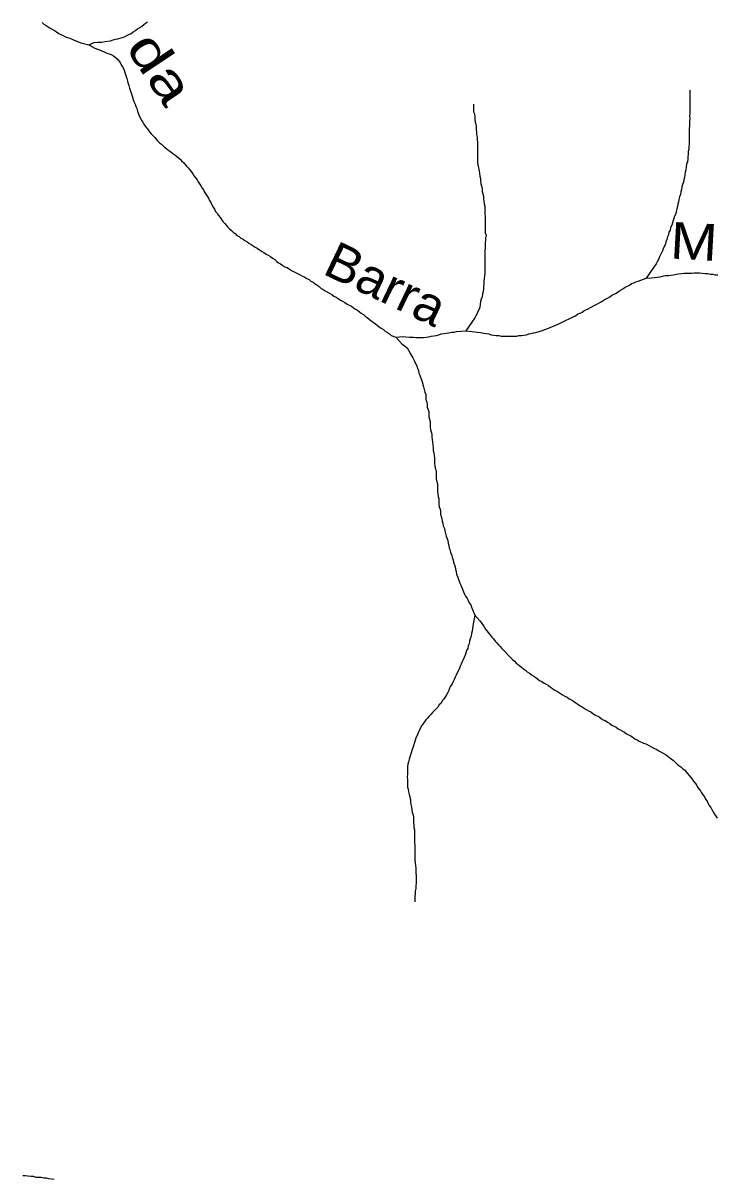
# Model space of a CAD drawing. Extents: x 652.3 to 678, y 7316.9 to 7344.9.
# Drawn here: x 654.427 to 655.938, y 7322.592 to 7325.114 of the extents above; entities that cross this region are included whole.
import ezdxf
from ezdxf.enums import TextEntityAlignment as Align

# ---------------------------------------------------------------- set-up
doc = ezdxf.new("R2010")
doc.units = 0
doc.header["$LTSCALE"] = 0.032
doc.layers.add('61', color=7, linetype='Continuous')
doc.layers.add('7', color=7, linetype='Continuous', lineweight=25)

msp = doc.modelspace()

# ---------------------------------------------------------------- linework, layer by layer
at = {"layer": '7'}
for points in [[(654.4684, 7325.115), (654.4723, 7325.111), (654.4771, 7325.1086), (654.4819, 7325.1054), (654.4859, 7325.1022), (654.4954, 7325.0975), (654.5002, 7325.0943), (654.505, 7325.0911), (654.5097, 7325.0887), (654.5145, 7325.0863), (654.5193, 7325.0839), (654.5241, 7325.0824), (654.5288, 7325.0808), (654.5384, 7325.076), (654.5479, 7325.0728), (654.5527, 7325.0704), (654.5702, 7325.0664)], [(654.5702, 7325.0664), (654.5821, 7325.0712), (654.5901, 7325.072), (654.5981, 7325.072), (654.606, 7325.0736), (654.6116, 7325.0744), (654.6179, 7325.0752), (654.6235, 7325.0768), (654.6283, 7325.0784), (654.6339, 7325.0792), (654.6434, 7325.0824), (654.6482, 7325.0839), (654.653, 7325.0863), (654.6577, 7325.0887), (654.6625, 7325.0911), (654.6673, 7325.0943), (654.6721, 7325.0975), (654.6768, 7325.1007), (654.6816, 7325.1038), (654.6864, 7325.107), (654.6904, 7325.1102), (654.6943, 7325.1134), (654.6983, 7325.1166)], [(654.5702, 7325.0664), (654.5821, 7325.0593), (654.5869, 7325.0577), (654.5941, 7325.0553), (654.6052, 7325.0505), (654.61, 7325.0481), (654.6148, 7325.0465), (654.6195, 7325.045), (654.6243, 7325.0418), (654.6323, 7325.0354), (654.6386, 7325.0275), (654.641, 7325.0227), (654.6442, 7325.0179), (654.6466, 7325.0131), (654.6498, 7325.0036), (654.653, 7324.9924), (654.6546, 7324.9869), (654.6561, 7324.9821), (654.6577, 7324.9773), (654.6593, 7324.9718), (654.6609, 7324.967), (654.6625, 7324.9614), (654.6641, 7324.9566), (654.6689, 7324.9423), (654.6713, 7324.9367), (654.6729, 7324.932), (654.6752, 7324.9272), (654.6768, 7324.9216), (654.6784, 7324.9169), (654.68, 7324.9121), (654.6848, 7324.9025), (654.688, 7324.8978), (654.6904, 7324.893), (654.6935, 7324.889), (654.6999, 7324.881), (654.7031, 7324.8763), (654.7063, 7324.8723), (654.7142, 7324.8643), (654.7206, 7324.8564), (654.7246, 7324.8524), (654.7293, 7324.8492), (654.7333, 7324.8452), (654.7373, 7324.8421), (654.7413, 7324.8389), (654.7453, 7324.8357), (654.7492, 7324.8325), (654.754, 7324.8293), (654.758, 7324.8261), (654.762, 7324.823), (654.7659, 7324.8198), (654.7699, 7324.8166), (654.7731, 7324.8126), (654.7771, 7324.8094), (654.7835, 7324.8015), (654.7874, 7324.7975), (654.7906, 7324.7935), (654.7938, 7324.7895), (654.797, 7324.7848), (654.8002, 7324.78)], [(655.8815, 7324.9674), (655.8815, 7324.9169), (655.8807, 7324.9113), (655.8815, 7324.9057), (655.8807, 7324.9001), (655.8807, 7324.889), (655.8799, 7324.8834), (655.8799, 7324.85), (655.8791, 7324.8444), (655.8791, 7324.8389), (655.8775, 7324.8333), (655.8775, 7324.8277), (655.8767, 7324.8222), (655.8767, 7324.8166), (655.8759, 7324.811), (655.8743, 7324.8055), (655.8735, 7324.7991), (655.8727, 7324.7935), (655.8712, 7324.7887), (655.8704, 7324.7824), (655.8696, 7324.7768), (655.868, 7324.772), (655.8672, 7324.7665), (655.8656, 7324.7617), (655.864, 7324.7561), (655.8632, 7324.7506), (655.8616, 7324.7458), (655.8608, 7324.7394), (655.8584, 7324.7346), (655.8576, 7324.7291), (655.8568, 7324.7235), (655.8552, 7324.7187), (655.8544, 7324.7132), (655.8529, 7324.7084), (655.8513, 7324.7028), (655.8505, 7324.6972), (655.8481, 7324.6925), (655.8465, 7324.6877), (655.8449, 7324.6829), (655.8433, 7324.6781), (655.8417, 7324.6726), (655.8393, 7324.6678), (655.8385, 7324.6622), (655.8354, 7324.6575), (655.8346, 7324.6519), (655.8322, 7324.6471), (655.8314, 7324.6415), (655.829, 7324.6368), (655.8282, 7324.6312), (655.8234, 7324.6217), (655.8218, 7324.6169), (655.8147, 7324.6026), (655.8131, 7324.5978), (655.8099, 7324.593), (655.8075, 7324.5882), (655.8043, 7324.5835), (655.786, 7324.5572)], [(655.4097, 7324.9367), (655.4097, 7324.92), (655.4113, 7324.9153), (655.412, 7324.9097), (655.412, 7324.9041), (655.4128, 7324.8978), (655.4144, 7324.893), (655.4152, 7324.8874), (655.4152, 7324.8818), (655.416, 7324.8763), (655.416, 7324.8707), (655.4176, 7324.8651), (655.4176, 7324.8596), (655.4184, 7324.8532), (655.4184, 7324.8086), (655.42, 7324.7975), (655.4216, 7324.7911), (655.4224, 7324.7856), (655.4232, 7324.78), (655.4248, 7324.7744), (655.4248, 7324.7689), (655.4256, 7324.7633), (655.4272, 7324.7585), (655.428, 7324.7521), (655.428, 7324.7466), (655.4296, 7324.741), (655.4311, 7324.7362), (655.4311, 7324.7307), (655.4319, 7324.7251), (655.4327, 7324.7195), (655.4343, 7324.714), (655.4343, 7324.6972), (655.4351, 7324.6917), (655.4351, 7324.6559), (655.4367, 7324.6511), (655.4359, 7324.6455), (655.4359, 7324.64), (655.4351, 7324.6344), (655.4351, 7324.6232), (655.4343, 7324.6177), (655.4343, 7324.5675), (655.4335, 7324.562), (655.4327, 7324.5564), (655.4319, 7324.55), (655.4319, 7324.5445), (655.4311, 7324.5389), (655.4311, 7324.5333), (655.4303, 7324.5278), (655.4288, 7324.523), (655.428, 7324.5166), (655.4264, 7324.5111), (655.4248, 7324.5063), (655.424, 7324.4999), (655.4232, 7324.4943), (655.4216, 7324.4896), (655.4192, 7324.4848), (655.4176, 7324.48), (655.4144, 7324.4752), (655.412, 7324.4705), (655.3929, 7324.4426)], [(654.8002, 7324.78), (654.8065, 7324.772), (654.8089, 7324.7673), (654.8121, 7324.7633), (654.8145, 7324.7585), (654.8177, 7324.7537), (654.8208, 7324.7498), (654.8224, 7324.745), (654.8256, 7324.7402), (654.8288, 7324.7362), (654.8312, 7324.7315), (654.8336, 7324.7267), (654.8368, 7324.7219), (654.8384, 7324.7171), (654.8415, 7324.7124), (654.8447, 7324.7076), (654.8471, 7324.7028), (654.8503, 7324.6988), (654.8535, 7324.6941), (654.8567, 7324.6893), (654.8598, 7324.6853), (654.863, 7324.6805), (654.867, 7324.6766), (654.8702, 7324.6726), (654.8734, 7324.6686), (654.8773, 7324.6646), (654.8813, 7324.6614), (654.8853, 7324.6575), (654.8893, 7324.6543), (654.8933, 7324.6503), (654.898, 7324.6479), (654.902, 7324.6447), (654.9068, 7324.6423), (654.9108, 7324.6392), (654.9155, 7324.6368), (654.9195, 7324.6336), (654.9243, 7324.6304), (654.9291, 7324.628), (654.933, 7324.6248), (654.9378, 7324.6224), (654.9426, 7324.6193), (654.9474, 7324.6161), (654.9521, 7324.6129), (654.9569, 7324.6097), (654.9617, 7324.6073), (654.9665, 7324.6041), (654.9712, 7324.601), (654.976, 7324.5978), (654.98, 7324.5946), (654.984, 7324.5906), (654.9887, 7324.5882), (654.9935, 7324.585), (654.9983, 7324.5819), (655.0031, 7324.5803), (655.0078, 7324.5771), (655.0126, 7324.5739), (655.0317, 7324.5644), (655.0365, 7324.5612), (655.0413, 7324.5596), (655.046, 7324.5564), (655.0508, 7324.554), (655.0548, 7324.5508), (655.0596, 7324.5484), (655.0635, 7324.5453), (655.0683, 7324.5421), (655.0731, 7324.5389), (655.0771, 7324.5349), (655.0818, 7324.5325), (655.0858, 7324.5294), (655.0954, 7324.5246), (655.1001, 7324.5214), (655.1049, 7324.5182), (655.1097, 7324.5158), (655.1145, 7324.5126), (655.1192, 7324.5095), (655.124, 7324.5071), (655.1288, 7324.5039), (655.1336, 7324.5007), (655.1383, 7324.4983), (655.1431, 7324.4959), (655.1479, 7324.4927), (655.1519, 7324.4896), (655.1566, 7324.4872), (655.1606, 7324.484), (655.1646, 7324.4808), (655.1694, 7324.4776), (655.1733, 7324.4744), (655.1773, 7324.4713), (655.1821, 7324.4681), (655.1861, 7324.4641), (655.1908, 7324.4609), (655.1956, 7324.4577), (655.1996, 7324.4546), (655.2036, 7324.4514), (655.2083, 7324.4482), (655.2131, 7324.445), (655.2171, 7324.4418), (655.2219, 7324.4386), (655.2259, 7324.4355), (655.2298, 7324.4323), (655.2402, 7324.4283)], [(655.3929, 7324.4426), (655.4065, 7324.441), (655.4176, 7324.4394), (655.4248, 7324.4386), (655.4319, 7324.4371), (655.4375, 7324.4363), (655.4431, 7324.4355), (655.4479, 7324.4339), (655.4534, 7324.4331), (655.459, 7324.4323), (655.4646, 7324.4323), (655.4701, 7324.4307), (655.5036, 7324.4307), (655.5083, 7324.4323), (655.5139, 7324.4323), (655.5195, 7324.4331), (655.525, 7324.4339), (655.5298, 7324.4355), (655.5354, 7324.4363), (655.5402, 7324.4378), (655.5457, 7324.4386), (655.56, 7324.4434), (655.5648, 7324.445), (655.5696, 7324.4466), (655.5744, 7324.449), (655.5839, 7324.4522), (655.5982, 7324.4593), (655.603, 7324.4609), (655.6269, 7324.4729), (655.6317, 7324.4752), (655.6364, 7324.4784), (655.6412, 7324.4808), (655.646, 7324.4824), (655.65, 7324.4856), (655.6547, 7324.488), (655.6595, 7324.4904), (655.6643, 7324.4935), (655.6738, 7324.4983), (655.6786, 7324.5007), (655.6881, 7324.5055), (655.6921, 7324.5087), (655.6969, 7324.5111), (655.7017, 7324.5134), (655.7065, 7324.5166), (655.7112, 7324.5198), (655.7208, 7324.5246), (655.7255, 7324.5278), (655.7303, 7324.5309), (655.7351, 7324.5341), (655.7399, 7324.5373), (655.7494, 7324.5421), (655.7542, 7324.5453), (655.759, 7324.5469), (655.7637, 7324.5492), (655.7685, 7324.5508), (655.786, 7324.5572)], [(655.786, 7324.5572), (655.798, 7324.558), (655.8043, 7324.5588), (655.8099, 7324.5596), (655.8163, 7324.5604), (655.8218, 7324.5612), (655.8274, 7324.5628), (655.8346, 7324.5628), (655.8457, 7324.5644), (655.8513, 7324.566), (655.8568, 7324.5667), (655.8632, 7324.5675), (655.8688, 7324.5683), (655.8855, 7324.5683), (655.8911, 7324.5691), (655.9022, 7324.5691), (655.9078, 7324.5683), (655.9149, 7324.5675), (655.9205, 7324.5675), (655.9261, 7324.566), (655.9316, 7324.566), (655.9364, 7324.5644), (655.942, 7324.5644)], [(655.2402, 7324.4283), (655.2561, 7324.4299), (655.2617, 7324.4291), (655.2696, 7324.4283), (655.2784, 7324.4283), (655.2839, 7324.4275), (655.3006, 7324.4275), (655.3062, 7324.4283), (655.3118, 7324.4291), (655.3174, 7324.4307), (655.3285, 7324.4323), (655.3341, 7324.4339), (655.3388, 7324.4355), (655.3444, 7324.4363), (655.35, 7324.4371), (655.3556, 7324.4378), (655.3619, 7324.4394), (655.3675, 7324.4394), (655.3723, 7324.441), (655.3929, 7324.4426)], [(655.2402, 7324.4283), (655.2521, 7324.4148), (655.2561, 7324.4116), (655.2609, 7324.4084), (655.2648, 7324.4052), (655.268, 7324.4005), (655.2728, 7324.3909), (655.2768, 7324.3837), (655.2808, 7324.3758), (655.2831, 7324.371), (655.2855, 7324.3662), (655.2871, 7324.3607), (655.2895, 7324.3559), (655.2903, 7324.3503), (655.2927, 7324.3455), (655.2975, 7324.3312), (655.3006, 7324.3201), (655.3022, 7324.3145), (655.303, 7324.3082), (655.3054, 7324.3034), (655.3054, 7324.2922), (655.3078, 7324.2867), (655.3086, 7324.2811), (655.3086, 7324.2755), (655.3118, 7324.266), (655.3118, 7324.2548), (655.3134, 7324.2493), (655.315, 7324.2445), (655.315, 7324.2326), (655.3158, 7324.227), (655.3174, 7324.2222), (655.3182, 7324.2166), (655.3182, 7324.2111), (655.319, 7324.2055), (655.3197, 7324.1999), (655.3205, 7324.1928), (655.3213, 7324.1872), (655.3213, 7324.1816), (655.3229, 7324.1761), (655.3245, 7324.1649), (655.3245, 7324.1538), (655.3253, 7324.1482), (655.3261, 7324.1426), (655.3277, 7324.1371), (655.3277, 7324.1196), (655.3293, 7324.1132), (655.3309, 7324.1084), (655.3309, 7324.0917), (655.3317, 7324.0862), (655.3325, 7324.0806), (655.3341, 7324.0758), (655.3341, 7324.0639), (655.3349, 7324.0583), (655.3365, 7324.0535), (655.3373, 7324.048), (655.3373, 7324.0424), (655.3388, 7324.0376), (655.3404, 7324.0328), (655.3412, 7324.0273), (655.3428, 7324.0225), (655.3436, 7324.0169), (655.346, 7324.0114), (655.3468, 7324.0058), (655.3484, 7324.0002), (655.35, 7323.9946), (655.3532, 7323.9851), (655.354, 7323.9795), (655.3556, 7323.974), (655.3563, 7323.9684), (655.3587, 7323.9636), (655.3595, 7323.958), (655.3619, 7323.9533), (655.3627, 7323.9477), (655.3651, 7323.9429), (655.3659, 7323.9374), (655.3691, 7323.9278), (655.3699, 7323.9222), (655.3715, 7323.9175), (655.3723, 7323.9119), (655.3746, 7323.9063), (655.3794, 7323.892), (655.3818, 7323.8872), (655.3842, 7323.8825), (655.3874, 7323.8729), (655.3898, 7323.8681), (655.3922, 7323.8634), (655.3953, 7323.8586), (655.3977, 7323.8538), (655.4001, 7323.849), (655.4033, 7323.8443), (655.4049, 7323.8395), (655.412, 7323.822)], [(655.412, 7323.822), (655.4105, 7323.8108), (655.4089, 7323.8029), (655.4073, 7323.7933), (655.4065, 7323.787), (655.4049, 7323.7822), (655.4041, 7323.7766), (655.4025, 7323.7703), (655.4009, 7323.7655), (655.4001, 7323.7599), (655.3977, 7323.7551), (655.3969, 7323.7496), (655.3945, 7323.7448), (655.3929, 7323.74), (655.3914, 7323.7345), (655.389, 7323.7297), (655.3866, 7323.7249), (655.385, 7323.7201), (655.3826, 7323.7154), (655.3802, 7323.7106), (655.3786, 7323.7058), (655.3739, 7323.6963), (655.3715, 7323.6915), (655.3691, 7323.6867), (655.3675, 7323.6819), (655.3651, 7323.6772), (655.3627, 7323.6724), (655.3595, 7323.6676), (655.3571, 7323.6628), (655.3556, 7323.6581), (655.3532, 7323.6533), (655.3508, 7323.6485), (655.3444, 7323.639), (655.3412, 7323.635), (655.3388, 7323.6302), (655.3349, 7323.6262), (655.3317, 7323.6215), (655.3277, 7323.6175), (655.3237, 7323.6135), (655.3197, 7323.6095), (655.3166, 7323.6056), (655.3126, 7323.6016), (655.3094, 7323.5976), (655.3054, 7323.5936), (655.2991, 7323.5841), (655.2951, 7323.5801), (655.2935, 7323.5753), (655.2911, 7323.5705), (655.2887, 7323.5658), (655.2871, 7323.561), (655.2847, 7323.5562), (655.2831, 7323.5515), (655.2784, 7323.5371), (655.2768, 7323.5324), (655.2752, 7323.5268), (655.2736, 7323.522), (655.2688, 7323.5077), (655.268, 7323.5021), (655.2664, 7323.4973), (655.2656, 7323.4918), (655.2656, 7323.4751), (655.2648, 7323.4695), (655.2656, 7323.4639), (655.2656, 7323.4472), (655.2672, 7323.4424), (655.268, 7323.4369), (655.2688, 7323.4313), (655.272, 7323.4202), (655.272, 7323.4146), (655.2728, 7323.409), (655.2744, 7323.4035), (655.2752, 7323.3979), (655.276, 7323.3915), (655.2776, 7323.3867), (655.2784, 7323.3812), (655.2784, 7323.37), (655.2792, 7323.3645), (655.2792, 7323.3589), (655.2808, 7323.3541), (655.2808, 7323.3263), (655.2816, 7323.3207), (655.2816, 7323.2873), (655.2823, 7323.2817), (655.2831, 7323.2761), (655.2839, 7323.2706), (655.2839, 7323.2594), (655.2847, 7323.2539), (655.2847, 7323.2372), (655.2839, 7323.2316), (655.2839, 7323.226), (655.2823, 7323.2204), (655.2816, 7323.2037), (655.2813, 7323.1974), (655.2812, 7323.197)], [(655.412, 7323.822), (655.4232, 7323.81), (655.4264, 7323.8061), (655.4327, 7323.7965), (655.4359, 7323.7917), (655.4415, 7323.7846), (655.4494, 7323.7742), (655.4534, 7323.7703), (655.4566, 7323.7655), (655.4606, 7323.7615), (655.4638, 7323.7575), (655.4677, 7323.7536), (655.4709, 7323.7496), (655.4948, 7323.7257), (655.4988, 7323.7217), (655.5028, 7323.7177), (655.5067, 7323.7146), (655.5107, 7323.7114), (655.5147, 7323.7082), (655.5187, 7323.705), (655.5226, 7323.7018), (655.5266, 7323.6987), (655.5314, 7323.6955), (655.5362, 7323.6923), (655.5409, 7323.6891), (655.5457, 7323.6859), (655.5497, 7323.6827), (655.5537, 7323.6796), (655.5585, 7323.6772), (655.5632, 7323.674), (655.568, 7323.6716), (655.5728, 7323.6684), (655.5775, 7323.6652), (655.5815, 7323.6621), (655.5855, 7323.6589), (655.5951, 7323.6541), (655.599, 7323.6509), (655.6038, 7323.6485), (655.6086, 7323.6453), (655.6134, 7323.643), (655.6181, 7323.6398), (655.6229, 7323.6374), (655.6277, 7323.6342), (655.6325, 7323.631), (655.6372, 7323.6278), (655.642, 7323.6247), (655.6468, 7323.6223), (655.6508, 7323.6191), (655.6555, 7323.6167)], [(655.6555, 7323.6167), (655.6603, 7323.6135), (655.6651, 7323.6111), (655.6698, 7323.6079), (655.6738, 7323.6048), (655.6834, 7323.6), (655.6881, 7323.5968), (655.6921, 7323.5936), (655.6969, 7323.592), (655.7017, 7323.5888), (655.7065, 7323.5857), (655.7112, 7323.5825), (655.7208, 7323.5777), (655.7248, 7323.5745), (655.7295, 7323.5721), (655.7343, 7323.569), (655.7391, 7323.5666), (655.7431, 7323.5634), (655.7526, 7323.5586), (655.7574, 7323.5554), (655.7614, 7323.5522), (655.7661, 7323.5499), (655.7709, 7323.5475), (655.7804, 7323.5427), (655.7852, 7323.5411), (655.7948, 7323.5363), (655.7995, 7323.5331), (655.8043, 7323.5316), (655.8091, 7323.5292), (655.8139, 7323.526), (655.8234, 7323.5212), (655.8282, 7323.518), (655.833, 7323.5148), (655.8369, 7323.5117), (655.8409, 7323.5085), (655.8457, 7323.5053), (655.8537, 7323.4973), (655.8576, 7323.4942), (655.8616, 7323.491), (655.8656, 7323.4878), (655.8696, 7323.4846), (655.8759, 7323.4767), (655.8799, 7323.4727), (655.8863, 7323.4647), (655.8895, 7323.4599), (655.8958, 7323.452), (655.8982, 7323.4472), (655.9046, 7323.4393), (655.907, 7323.4345), (655.9101, 7323.4297), (655.9133, 7323.4257), (655.9157, 7323.421), (655.9189, 7323.4162), (655.9213, 7323.4114), (655.9237, 7323.4066), (655.9269, 7323.4027), (655.9292, 7323.3979), (655.9324, 7323.3931), (655.9348, 7323.3883), (655.938, 7323.3836), (655.9412, 7323.3796)], [(654.4946, 7322.5911), (654.4835, 7322.5926), (654.4779, 7322.5942), (654.4723, 7322.5942), (654.4668, 7322.5958), (654.4556, 7322.5958), (654.4501, 7322.5974), (654.4445, 7322.5974), (654.4373, 7322.5982), (654.4318, 7322.599), (654.4262, 7322.599)]]:
    msp.add_lwpolyline(points, dxfattribs=at)

# ---------------------------------------------------------------- texts
at = {"layer": '61'}
for s, rotation, width, p in [('da', 303.663, 1.35, (654.6938, 7324.9933)), ('M', 356.811, 1.15, (655.8882, 7324.5974)), ('Barra', 334.417, 1.05, (655.2014, 7324.5087))]:
    msp.add_text(s, height=0.08, rotation=rotation, dxfattribs=dict(at, width=width)).set_placement(p, align=Align.CENTER)

doc.saveas('drawing.dxf')
